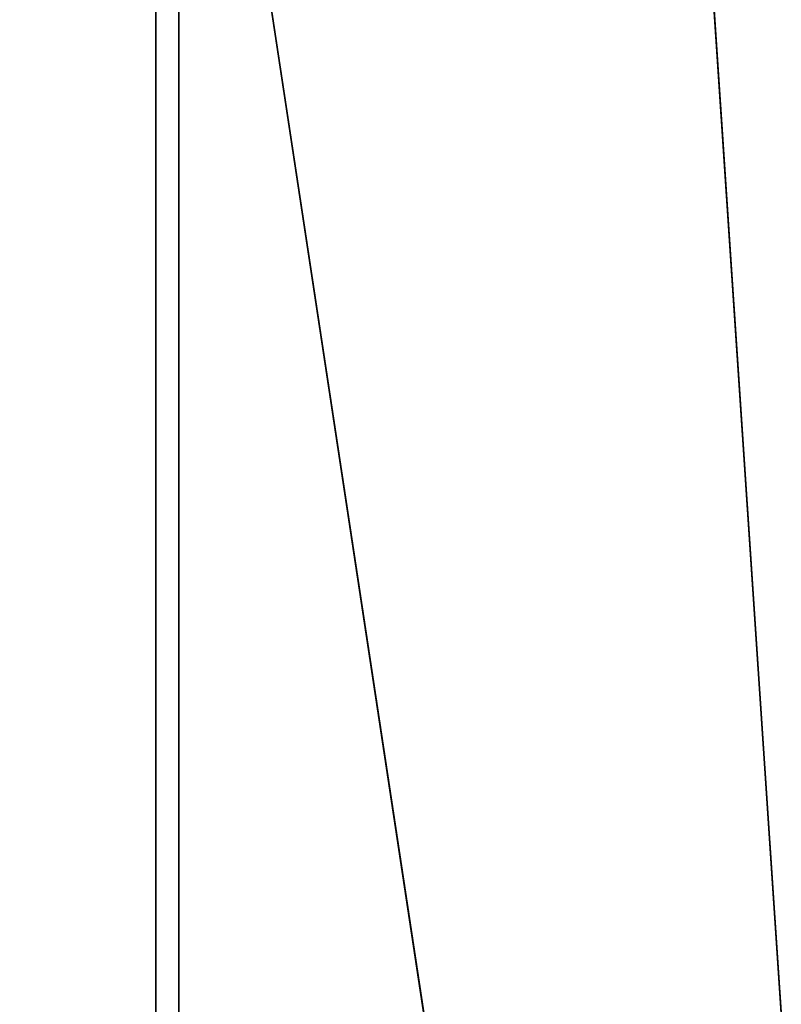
# Model space of a CAD drawing. Header units: millimetres. Extents: x -590 to 3690, y -120 to 127.
# Tile 880 of 903: x 3515.6 to 3522.29, y 1.92 to 10.56. Entities that reach past the tile are written whole.
import ezdxf

# ---------------------------------------------------------------- set-up
doc = ezdxf.new("R2010")
doc.units = ezdxf.units.MM
doc.layers.add('151', color=7, linetype='Continuous', true_color=0xffffff)

# ---------------------------------------------------------------- blocks, each defined once
blk = doc.blocks.new('UG_SURFACE_003')
at = {"layer": '151', "color": 252, "linetype": 'Continuous', "lineweight": 35}
for points in [[(3690.0001, -31.2, 2203.0001), (3690.0001, 108.2, 2203.0001), (2309.9999, 108.2, 2203.0001), (2309.9999, -31.2, 2203.0001)], [(2460, -31.2, 2053), (2460, 108.2, 2053), (3540, 108.2, 2053), (3540, -31.2, 2053)]]:
    blk.add_3dface(points, dxfattribs=at)
blk = doc.blocks.new('UG_SURFACE_170')
at = {"layer": '151', "color": 254, "linetype": 'Continuous', "lineweight": 35}
for points in [[(3524.75, -35, 2033.2501), (3524.75, 111.75, 2033.2501), (2475.25, 111.75, 2033.2501), (2475.25, -35, 2033.2501)], [(3524.75, 111.75, 2033.2501), (3524.75, -35, 2033.2501), (3517, 81, 2025.5001)], [(3517, 16, 2025.5001), (3517, 81, 2025.5001), (3524.75, -35, 2033.2501)], [(3517, 16, 2025.5001), (3517, -33, 2025.5001), (2483, -33, 2025.5001), (2483, 16, 2025.5001)], [(3524.75, -35, 2033.2501), (3519.0001, -35, 2027.4999), (3517, -33, 2025.5001), (3517, 16, 2025.5001)]]:
    blk.add_3dface(points, dxfattribs=at)
blk = doc.blocks.new('UG_SURFACE_173')
at = {"layer": '151', "color": 254, "linetype": 'Continuous', "lineweight": 35}
for points in [[(3517, 16, -7), (3524.75, 111.75, -7), (3524.75, -35, -7)], [(3517, 81, 2025.5001), (3524.75, -35, 2033.2501), (3524.75, 111.75, 2033.2501)], [(3524.75, -35, 2033.2501), (3517, 81, 2025.5001), (3517, 16, 2025.5001)], [(3524.75, -35, -7), (3519.0001, -35, -7), (3517, -33, -7), (3517, 16, -7)], [(3517, 16, 2025.5001), (3517, -33, 2025.5001), (3519.0001, -35, 2027.4999), (3524.75, -35, 2033.2501)], [(3517, 16, -7), (3517, -33, -7), (3517, -33, 2025.5001), (3517, 16, 2025.5001)]]:
    blk.add_3dface(points, dxfattribs=at)
blk = doc.blocks.new('UG_SURFACE_208')
at = {"layer": '151', "color": 14, "linetype": 'Continuous', "lineweight": 35}
for points in [[(3516.7999, -35, 2025.3), (3516.7999, 14, 2025.3), (2483.2001, 14, 2025.3), (2483.2001, -35, 2025.3)], [(3512.7499, 11.25, 2021.25), (3515.5001, 14, 2023.9999), (3516.7999, 14, 2025.3), (3516.7999, -35, 2025.3)], [(3516.7999, -35, 2025.3), (3512.7499, -47, 2021.25), (3512.7499, 11.25, 2021.25)]]:
    blk.add_3dface(points, dxfattribs=at)
blk = doc.blocks.new('UG_SURFACE_210')
at = {"layer": '151', "color": 14, "linetype": 'Continuous', "lineweight": 35}
for points in [[(3512.7499, 11.25, -7), (3515.5001, 14, -7), (3516.7999, 14, -7), (3516.7999, -35, -7)], [(3516.7999, -35, 2025.3), (3516.7999, 14, 2025.3), (3515.5001, 14, 2023.9999), (3512.7499, 11.25, 2021.25)], [(3516.7999, -35, -7), (3516.7999, 14, -7), (3516.7999, 14, 2025.3), (3516.7999, -35, 2025.3)], [(3516.7999, -35, -7), (3512.7499, -47, -7), (3512.7499, 11.25, -7)], [(3512.7499, 11.25, 2021.25), (3512.7499, -47, 2021.25), (3516.7999, -35, 2025.3)]]:
    blk.add_3dface(points, dxfattribs=at)

msp = doc.modelspace()

# ---------------------------------------------------------------- linework, layer by layer
at = {"layer": '151', "color": 252, "linetype": 'Continuous', "lineweight": -3, "true_color": 0x939598}
for p, q in [((3517, 16, -7), (3517, -33, -7)), ((3517, -33, 2025.5), (3517, 16, 2025.5)), ((3517, 16, 2025.5), (3517, -33, 2025.5)), ((3516.8, -35, -7), (3516.8, 14, -7)), ((3516.8, -35, 2025.3), (3516.8, 14, 2025.3)), ((3516.8, -35, 2025.3), (3516.8, 14, 2025.3))]:
    msp.add_line(p, q, dxfattribs=at)

# ---------------------------------------------------------------- block references
for name in ['UG_SURFACE_170', 'UG_SURFACE_173', 'UG_SURFACE_003', 'UG_SURFACE_208', 'UG_SURFACE_210']:
    msp.add_blockref(name, (0, 0), dxfattribs=at)

doc.saveas('drawing.dxf')
